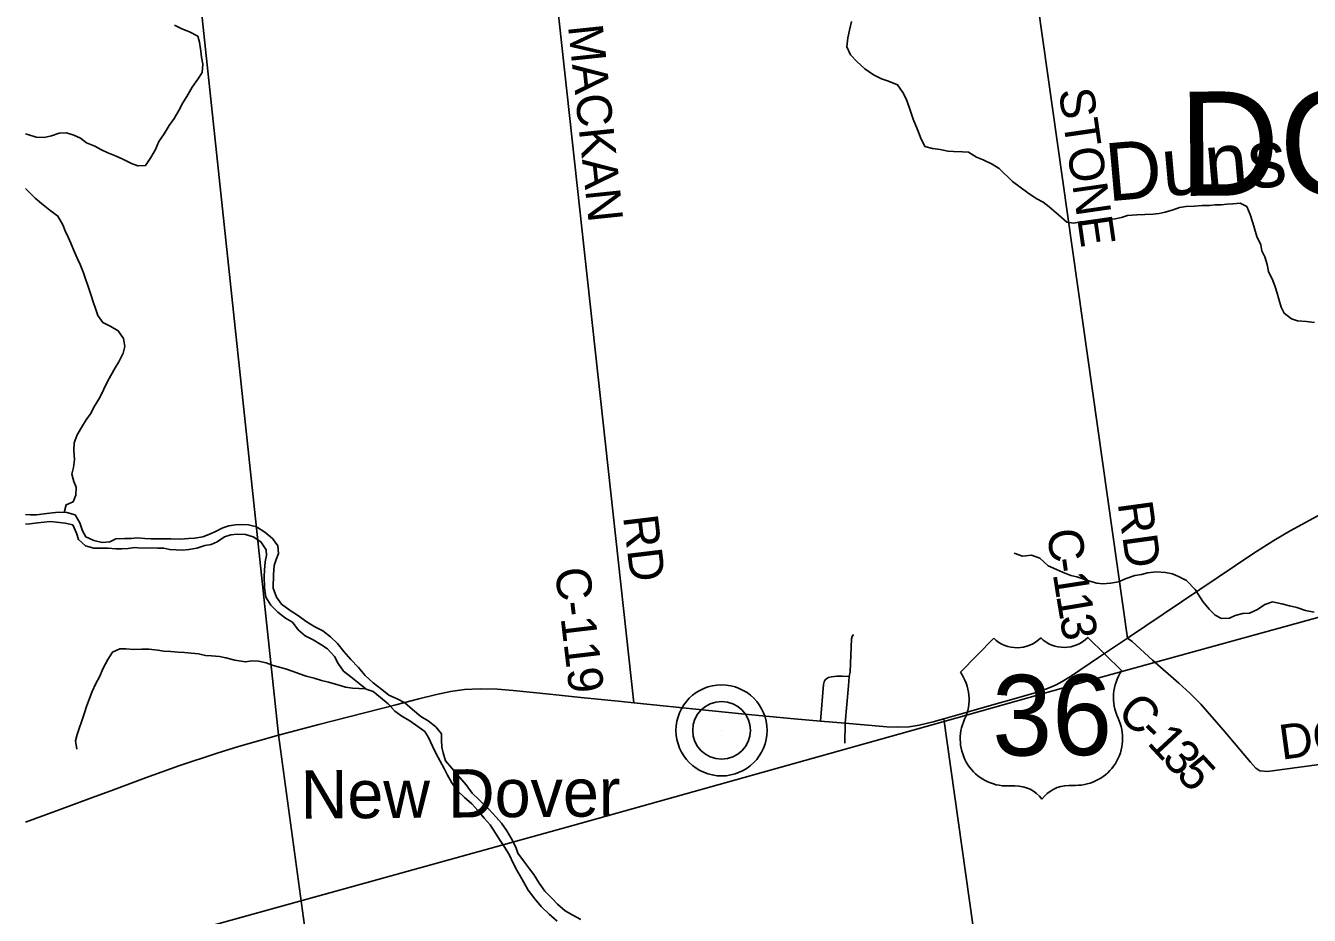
# Model space of a CAD drawing. Extents: x 114843 to 284848, y 317643 to 566895.
# Drawn here: x 114843 to 125916, y 488998 to 496679 of the extents above; entities that cross this region are included whole.
import ezdxf

# ---------------------------------------------------------------- set-up
doc = ezdxf.new("R2010")
doc.units = 0
for name, color, linetype in [('GM_X_County_Road', 7, 'Continuous'), ('GM_X_County_Road_Text', 7, 'Continuous'), ('GM_X_Minor_River', 7, 'Continuous'), ('GM_X_Minor_River_Text', 7, 'Continuous'), ('GM_X_Rail_Line', 7, 'Continuous'), ('GM_X_Township', 7, 'Continuous'), ('GM_X_Township_Road', 7, 'Continuous'), ('GM_X_Township_Text', 7, 'Continuous'), ('GM_X_Unincorporated', 7, 'Continuous'), ('GM_X_Unincorporated_Location', 7, 'Continuous'), ('GM_X_Unincorporated_Text', 7, 'Continuous'), ('GM_X_US_Location', 7, 'Continuous'), ('GM_X_US_Route', 7, 'Continuous'), ('GM_X_US_Shield', 7, 'Continuous')]:
    doc.layers.add(name, color=color, linetype=linetype)

msp = doc.modelspace()

# ---------------------------------------------------------------- linework, layer by layer
at = {"layer": 'GM_X_County_Road'}
msp.add_line((120089, 490833), (119349, 497598), dxfattribs=at)
for points in [[(124347, 491390), (123488, 497476), (123431, 497909), (123200, 500213), (122812, 504177)], [(124347, 491390), (124387, 491361), (124563, 491201), (124790, 491003), (124886, 490915), (124981, 490821), (125173, 490601), (125409, 490320), (125455, 490268), (125490, 490246), (125555, 490241), (132050, 491119)], [(123774, 483483), (123742, 483755), (122763, 490696)]]:
    msp.add_lwpolyline(points, dxfattribs=at)
at = {"layer": 'GM_X_Minor_River'}
for points in [[(114843, 495746), (114862, 495741), (114934, 495718), (115002, 495714), (115066, 495728), (115132, 495750), (115196, 495755), (115260, 495735), (115315, 495707), (115369, 495667), (115439, 495639), (115491, 495611), (115553, 495582), (115625, 495552), (115681, 495528), (115756, 495488), (115810, 495468), (115876, 495471), (115924, 495541), (115963, 495609), (115993, 495678), (116037, 495744), (116081, 495816), (116123, 495878), (116163, 495947), (116198, 496013), (116232, 496069), (116278, 496147), (116328, 496218), (116366, 496274), (116371, 496346), (116359, 496408), (116353, 496460), (116343, 496536), (116329, 496588), (116255, 496626), (116190, 496652), (116128, 496684)], [(125961, 494116), (125893, 494126), (125815, 494132), (125763, 494148), (125699, 494196), (125673, 494250), (125652, 494318), (125640, 494370), (125622, 494424), (125602, 494478), (125565, 494556), (125553, 494616), (125533, 494682), (125507, 494736), (125497, 494786), (125464, 494860), (125444, 494928), (125430, 494978), (125406, 495050), (125376, 495118), (125321, 495146), (125257, 495142), (125207, 495138), (125155, 495133), (125105, 495131), (125055, 495127), (124993, 495127), (124927, 495121), (124853, 495118), (124797, 495108), (124743, 495088), (124673, 495070), (124621, 495057), (124569, 495053), (124497, 495049), (124429, 495047), (124349, 495041), (124295, 495022), (124241, 495012), (124175, 495006), (124105, 494996), (124055, 494989), (123997, 494987), (123940, 494985), (123884, 494975), (123824, 494983), (123752, 495046), (123672, 495114), (123620, 495156), (123559, 495188), (123489, 495236), (123421, 495286), (123355, 495334), (123242, 495445), (123180, 495483), (123102, 495521), (123046, 495545), (122976, 495587), (122924, 495590), (122847, 495592), (122797, 495596), (122733, 495610), (122667, 495618), (122601, 495637), (122563, 495713), (122543, 495767), (122518, 495823), (122498, 495873), (122482, 495925), (122464, 495975), (122440, 496047), (122409, 496101), (122365, 496169), (122285, 496199), (122225, 496221), (122157, 496255), (122083, 496307), (122014, 496370), (121958, 496428), (121928, 496496), (121936, 496575), (121951, 496641), (121967, 496715)], [(115174, 492477), (115192, 492541), (115252, 492567), (115276, 492627), (115280, 492694), (115260, 492744), (115242, 492808), (115255, 492866), (115265, 492934), (115259, 493010), (115261, 493078), (115287, 493146), (115332, 493223), (115366, 493275), (115402, 493327), (115436, 493395), (115482, 493470), (115549, 493606), (115579, 493660), (115615, 493725), (115647, 493777), (115685, 493851), (115699, 493909), (115686, 493979), (115642, 494045), (115578, 494081), (115510, 494117), (115466, 494177), (115449, 494229), (115425, 494295), (115407, 494351), (115381, 494427), (115360, 494493), (115342, 494545), (115312, 494617), (115290, 494667), (115260, 494739), (115233, 494801), (115211, 494853), (115185, 494907), (115163, 494961), (115121, 495035), (115052, 495087), (114980, 495143), (114926, 495191), (114850, 495266), (114843, 495274)], [(116979, 491822), (116980, 491941), (116988, 492019), (117005, 492069), (117023, 492121), (117019, 492187), (116971, 492253), (116907, 492307), (116834, 492351), (116764, 492369), (116704, 492373), (116654, 492370), (116596, 492362), (116544, 492344), (116476, 492308), (116424, 492285), (116372, 492267), (116300, 492255), (116248, 492251), (116180, 492246), (116094, 492248), (116044, 492248), (115972, 492249), (115922, 492249), (115872, 492253), (115804, 492257), (115752, 492253), (115700, 492252), (115622, 492250), (115568, 492224), (115502, 492218), (115430, 492233), (115361, 492267), (115333, 492317), (115309, 492387), (115269, 492455), (115197, 492477), (115127, 492479), (115074, 492472), (115004, 492464), (114936, 492456), (114886, 492456), (114843, 492458)], [(114843, 492375), (114879, 492378), (114947, 492386), (114999, 492392), (115055, 492398), (115109, 492392), (115185, 492383), (115249, 492371), (115281, 492299), (115299, 492243), (115360, 492189), (115430, 492169), (115502, 492168), (115554, 492168), (115622, 492162), (115674, 492162), (115728, 492166), (115784, 492173), (115840, 492169), (115912, 492171), (115982, 492169), (116034, 492168), (116086, 492156), (116142, 492154), (116196, 492152), (116251, 492156), (116319, 492169), (116389, 492191), (116443, 492201), (116495, 492223), (116558, 492266), (116614, 492282), (116668, 492288), (116739, 492285), (116807, 492265), (116871, 492223), (116917, 492155), (116921, 492105), (116909, 492049), (116904, 491977), (116900, 491923), (116902, 491825)], [(124933, 491810), (124857, 491889), (124787, 491923), (124735, 491946), (124675, 491958), (124599, 491964), (124521, 491956), (124468, 491942), (124410, 491931), (124336, 491907), (124269, 491877), (124202, 491865), (124136, 491860), (124084, 491866), (124032, 491880), (123962, 491904), (123910, 491920), (123858, 491931), (123788, 491961), (123736, 491983), (123663, 492017), (123591, 492081), (123519, 492107), (123443, 492100), (123371, 492126)], [(116902, 491825), (116916, 491745), (116958, 491677), (117018, 491615), (117084, 491565), (117144, 491528), (117194, 491464), (117254, 491412), (117324, 491376), (117390, 491336), (117446, 491300), (117506, 491234), (117539, 491172), (117585, 491107), (117649, 491057), (117719, 490999), (117781, 490951), (117841, 490931), (117903, 490879), (117969, 490823), (118029, 490761), (118089, 490719), (118157, 490678), (118227, 490628), (118287, 490584), (118318, 490534), (118352, 490460), (118380, 490398), (118420, 490330), (118452, 490266), (118478, 490215), (118518, 490143), (118564, 490077), (118630, 490017), (118692, 489961), (118743, 489903), (118797, 489837), (118849, 489779), (118895, 489708), (118937, 489644), (118977, 489584), (119017, 489518), (119049, 489450), (119081, 489388), (119113, 489334), (119150, 489268), (119178, 489217), (119236, 489141), (119290, 489075), (119358, 489007), (119428, 488949)], [(119632, 488963), (119564, 489001), (119496, 489037), (119432, 489095), (119386, 489145), (119322, 489207), (119272, 489275), (119227, 489350), (119189, 489400), (119137, 489470), (119089, 489536), (119071, 489586), (119033, 489658), (118995, 489728), (118947, 489793), (118903, 489845), (118838, 489915), (118756, 489995), (118696, 490053), (118644, 490125), (118586, 490191), (118520, 490268), (118466, 490332), (118446, 490400), (118434, 490450), (118430, 490512), (118429, 490566), (118381, 490626), (118315, 490678), (118251, 490716), (118181, 490775), (118113, 490833), (118047, 490867), (117977, 490899), (117915, 490949), (117841, 491007), (117773, 491069), (117713, 491139), (117648, 491208), (117588, 491276), (117534, 491344), (117474, 491404), (117406, 491454), (117338, 491490), (117264, 491536), (117196, 491583), (117126, 491631), (117050, 491685), (117006, 491745), (116979, 491822)], [(125958, 491617), (125882, 491631), (125810, 491655), (125746, 491671), (125678, 491689), (125600, 491704), (125532, 491682), (125469, 491638), (125399, 491606), (125343, 491604), (125277, 491588), (125227, 491564), (125159, 491562), (125105, 491590), (125053, 491642), (124997, 491708), (124933, 491810)], [(117777, 490954), (117663, 490959), (117601, 490969), (117527, 490991), (117455, 491011), (117395, 491025), (117331, 491046), (117263, 491062), (117205, 491084), (117151, 491104), (117093, 491124), (117033, 491142), (116979, 491156), (116919, 491178), (116853, 491192), (116795, 491196), (116739, 491186), (116647, 491202), (116571, 491222), (116515, 491232), (116447, 491238), (116395, 491242), (116334, 491255), (116270, 491263), (116212, 491267), (116158, 491269), (116094, 491275), (116036, 491279), (115982, 491289), (115906, 491295), (115846, 491297), (115772, 491293), (115707, 491299), (115655, 491299), (115591, 491271), (115553, 491207), (115513, 491131), (115479, 491057), (115447, 491001), (115417, 490931), (115393, 490869), (115367, 490800), (115351, 490746), (115326, 490670), (115304, 490612), (115286, 490560), (115272, 490504), (115284, 490432)]]:
    msp.add_lwpolyline(points, dxfattribs=at)
at = {"layer": 'GM_X_Rail_Line'}
msp.add_lwpolyline([(114843, 488461), (115559, 488663), (119564, 489774), (122755, 490669), (124131, 491057), (126834, 491802), (131674, 493138), (136399, 494453)], dxfattribs=at)
at = {"layer": 'GM_X_Township'}
for points in [[(118509, 479982), (117715, 485492), (117023, 490557), (116300, 497372), (116137, 497358), (115822, 500329), (115635, 503540), (115373, 506581), (116114, 506647), (116609, 506693), (118775, 506889), (118814, 506892), (122381, 507195), (122089, 510391), (123224, 510510), (125276, 510767), (127404, 510991), (129429, 511202), (129072, 515040), (132163, 515345), (135818, 515702), (136279, 515744)], [(114843, 506533), (115373, 506581), (115635, 503540), (115822, 500329), (116137, 497358), (116300, 497372), (117023, 490557), (117715, 485492), (118509, 479982), (118517, 479929), (118526, 479866), (118920, 477051), (118986, 476383), (119167, 475360), (119170, 475341), (119480, 473036), (117042, 472937), (117092, 470938), (115081, 470755), (114843, 471114)]]:
    msp.add_lwpolyline(points, dxfattribs=at)
at = {"layer": 'GM_X_Township_Road'}
for points in [[(121947, 491059), (121955, 491100), (121968, 491385), (121973, 491407), (121983, 491423)], [(121699, 490676), (121726, 490990), (121731, 491013), (121739, 491032), (121753, 491044), (121768, 491051), (121795, 491058), (121840, 491063), (121889, 491064), (121947, 491059)], [(121909, 490485), (121913, 490658), (121942, 490980), (121947, 491059)]]:
    msp.add_lwpolyline(points, dxfattribs=at)
at = {"layer": 'GM_X_Unincorporated'}
for radius in [393, 249]:
    msp.add_circle((120846, 490595), radius, dxfattribs=at)
at = {"layer": 'GM_X_Unincorporated_Location'}
msp.add_line((120846, 490595), (120846, 490595), dxfattribs=at)
at = {"layer": 'GM_X_US_Route'}
msp.add_line((119983, 490843), (120089, 490833), dxfattribs=at)
for points in [[(123196, 490819), (123331, 490857), (123480, 490899), (123593, 490932), (123671, 490962), (123732, 490989), (123784, 491017), (123857, 491061), (124106, 491229), (124347, 491390), (125439, 492124), (125609, 492233), (125750, 492317), (126985, 492987)], [(114843, 489802), (115133, 489909), (115389, 490004), (115601, 490082), (115876, 490186), (116164, 490288), (116494, 490399), (116680, 490457), (117024, 490554), (117371, 490645), (118035, 490816), (118234, 490866), (118386, 490904), (118509, 490930), (118630, 490948), (118765, 490955), (118914, 490950), (119048, 490938), (119193, 490924), (119392, 490905), (119632, 490879), (119983, 490843)], [(120089, 490833), (121047, 490736), (121473, 490695), (121699, 490676), (121913, 490658), (122272, 490627), (122367, 490622), (122464, 490626), (122550, 490640), (122671, 490670), (122763, 490696), (122984, 490759), (123196, 490819)]]:
    msp.add_lwpolyline(points, dxfattribs=at)
at = {"layer": 'GM_X_US_Shield'}
for p, q in [((123194, 491391), (122906, 491099)), ((124298, 491109), (124006, 491397)), ((123319, 490115), (123377, 490116)), ((123841, 490119), (123899, 490120))]:
    msp.add_line(p, q, dxfattribs=at)
for centre, radius, start, end in [((123395, 491599), 290, 225.9837, 314.8378), ((123801, 491602), 290, 225.9838, 314.8378), ((122575, 490863), 406, 334.9579, 35.4117), ((124632, 490878), 406, 145.4099, 205.8637), ((123311, 490521), 406, 155.2427, 271.049), ((123900, 490526), 406, 269.7725, 25.5789), ((123379, 489826), 290, 37.2807, 90.4108), ((123843, 489829), 290, 90.4108, 143.5409)]:
    msp.add_arc(centre, radius, start, end, dxfattribs=at)

# ---------------------------------------------------------------- texts
at = {"layer": 'GM_X_County_Road_Text'}
for s, rotation, p in [('MACKAN', 275.9983, (119521, 496677)), ('STONE', 278.2497, (123753, 496122)), ('RD', 277.8418, (124263, 492557)), ('RD', 276.8603, (119996, 492440)), ('C', 277.5561, (123652, 492319)), ('C-119', 276.7515, (119408, 491987)), ('-', 278.0974, (123685, 492072)), ('1', 278.7522, (123703, 491946)), ('1', 279.4838, (123732, 491759)), ('3', 279.7716, (123762, 491575)), ('DOVER & COUNTY LINE RD', 7.7514, (125678, 490341)), ('C', 316.6058, (124245, 490733)), ('-', 316.029, (124423, 490564)), ('1', 312.7605, (124509, 490482)), ('3', 312.4878, (124634, 490346)), ('5', 312.429, (124759, 490210))]:
    msp.add_text(s, height=300, rotation=rotation, dxfattribs=at).set_placement(p)
at = {"layer": 'GM_X_Minor_River_Text'}
msp.add_text('Duns', height=500, rotation=5.0515, dxfattribs=at).set_placement((124181, 495162))
at = {"layer": 'GM_X_Township_Text'}
msp.add_text('DOVER', height=900, rotation=0.4108, dxfattribs=at).set_placement((124793, 495209))
at = {"layer": 'GM_X_Unincorporated_Text'}
msp.add_text('New Dover', height=417, rotation=0.4105, dxfattribs=at).set_placement((117217, 489833))
at = {"layer": 'GM_X_US_Location'}
for s, p in [('0', (123604, 490721)), ('/', (123604, 490721)), ('36', (123399, 490513))]:
    msp.add_text(s, height=1, rotation=0.4108, dxfattribs=at).set_placement(p)
at = {"layer": 'GM_X_US_Shield'}
msp.add_text('36', height=696.1, rotation=0.4108, dxfattribs=at).set_placement((123182, 490376))

doc.saveas('drawing.dxf')
